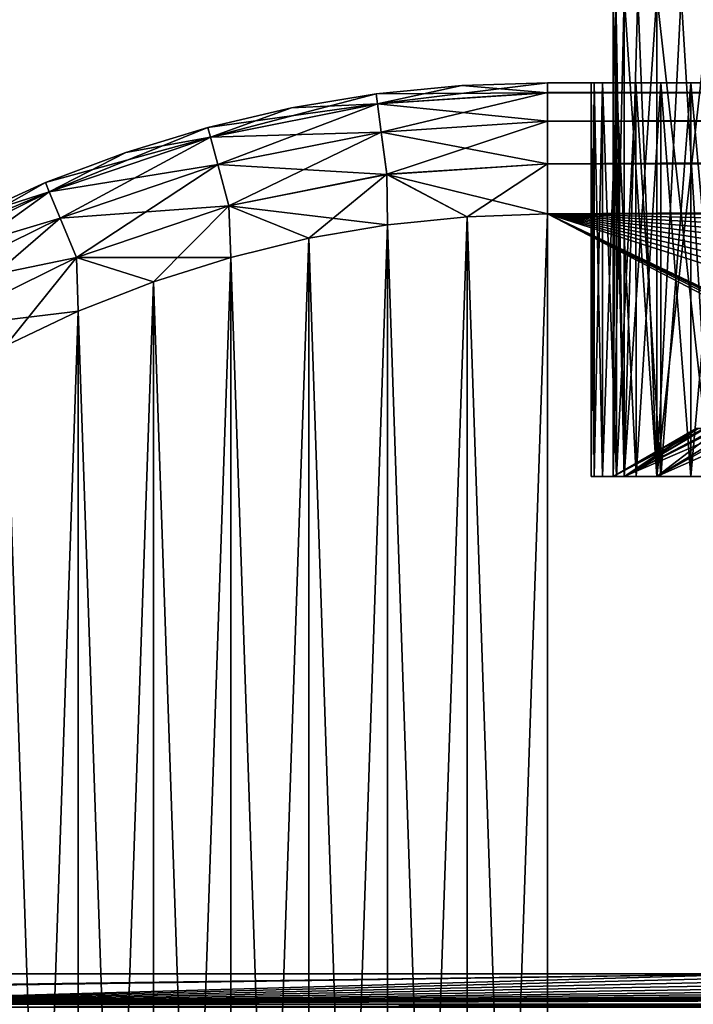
# Model space of a CAD drawing. Header units: metres. Extents: x -104 to 104, y -111 to 38.
# Tile 447 of 656: x -94.53 to -86.83, y 10.47 to 21.72. Entities that reach past the tile are written whole.
import ezdxf

# ---------------------------------------------------------------- set-up
doc = ezdxf.new("R2010")
doc.units = ezdxf.units.M
doc.layers.add('solid_509367_AD153', color=7, linetype='CONTINUOUS')

msp = doc.modelspace()

# ---------------------------------------------------------------- linework, layer by layer
at = {"layer": 'solid_509367_AD153'}
for points in [[(-87.624344, 16.5, 1.676726), (-87.718544, 22, 0.840714), (-87.75, 22)], [(-87.75, 16.5), (-87.624344, 16.5, 1.676726), (-87.75, 22)], [(-87.718544, 22, -0.840714), (-87.75, 16.5), (-87.75, 22)], [(-87.624344, 22, -1.676726), (-87.75, 16.5), (-87.718544, 22, -0.840714)], [(-87.624344, 16.5, -1.676726), (-87.75, 16.5), (-87.624344, 22, -1.676726)], [(-87.624344, 16.5, 1.676726), (-87.624344, 22, 1.676726), (-87.718544, 22, 0.840714)], [(-87.250191, 16.5, 3.315996), (-87.467941, 22, 2.503361), (-87.624344, 22, 1.676726)], [(-87.624344, 16.5, 1.676726), (-87.250191, 16.5, 3.315996), (-87.624344, 22, 1.676726)], [(-87.624344, 16.5, -1.676726), (-87.624344, 22, -1.676726), (-87.467941, 22, -2.503361)], [(-87.624344, 16.5, -1.676726), (-87.467941, 22, -2.503361), (-87.250191, 22, -3.315996)], [(-87.250191, 16.5, -3.315996), (-87.624344, 16.5, -1.676726), (-87.250191, 22, -3.315996)], [(-87.250191, 16.5, 3.315996), (-87.250191, 22, 3.315996), (-87.467941, 22, 2.503361)], [(-86.635902, 16.5, 4.881192), (-86.972328, 22, 4.110086), (-87.250191, 22, 3.315996)], [(-87.250191, 16.5, 3.315996), (-86.635902, 16.5, 4.881192), (-87.250191, 22, 3.315996)], [(-87.250191, 16.5, -3.315996), (-87.250191, 22, -3.315996), (-86.972328, 22, -4.110086)], [(-87.250191, 16.5, -3.315996), (-86.972328, 22, -4.110086), (-86.635902, 22, -4.881192)], [(-86.635902, 16.5, -4.881192), (-87.250191, 16.5, -3.315996), (-86.635902, 22, -4.881192)], [(-86.635902, 16.5, 4.881192), (-86.635902, 22, 4.881192), (-86.972328, 22, 4.110086)], [(-89.481049, 20.967884, 17.5), (-89.481049, 20.967884, -17.5), (-90.457893, 20.871674, -17.5)], [(-90.443047, 20.758915, -18.072937), (-90.457893, 20.871674, -17.5), (-89.481049, 20.967884, -17.5)], [(-90.457893, 20.871674, 17.5), (-89.481049, 20.967884, 17.5), (-90.457893, 20.871674, -17.5)], [(-88.5, 20.885818, 18.074024), (-89.481049, 20.967884, 17.5), (-90.457893, 20.871674, 17.5)], [(-90.443047, 20.758915, -18.072937), (-89.481049, 20.967884, -17.5), (-88.5, 21, -17.5)], [(-90.443047, 20.758915, -18.072937), (-88.5, 21, -17.5), (-88.5, 20.886271, -18.072937)], [(-88.5, 21, 17.5), (-88.5, 21, -17.5), (-89.481049, 20.967884, -17.5)], [(-89.481049, 20.967884, 17.5), (-88.5, 21, 17.5), (-89.481049, 20.967884, -17.5)], [(-88.5, 20.885818, 18.074024), (-88.5, 21, 17.5), (-89.481049, 20.967884, 17.5)], [(-88, 21), (-88.5, 21, -17.5), (-88.5, 21, 17.5)], [(76.5, 21, -11.5), (88.5, 21, -17.5), (-88.5, 21, -17.5)], [(88.5, 20.886271, -18.072937), (-88.5, 21, -17.5), (88.5, 21, -17.5)], [(65, 21), (-88.5, 21, -17.5), (0, 21, 17.5)], [(-72.297272, 21, -10.703959), (0, 21, 17.5), (-88.5, 21, -17.5)], [(75.632744, 21, -11.466357), (76.5, 21, -11.5), (-88.5, 21, -17.5)], [(74.779747, 21, -11.370247), (75.632744, 21, -11.466357), (-88.5, 21, -17.5)], [(73.94101, 21, -11.211671), (74.779747, 21, -11.370247), (-88.5, 21, -17.5)], [(73.112015, 21, -10.989048), (73.94101, 21, -11.211671), (-88.5, 21, -17.5)], [(72.297272, 21, -10.703959), (73.112015, 21, -10.989048), (-88.5, 21, -17.5)], [(71.510338, 21, -10.361142), (72.297272, 21, -10.703959), (-88.5, 21, -17.5)], [(70.751663, 21, -9.959632), (71.510338, 21, -10.361142), (-88.5, 21, -17.5)], [(70.02079, 21, -9.500394), (70.751663, 21, -9.959632), (-88.5, 21, -17.5)], [(69.329865, 21, -8.991062), (70.02079, 21, -9.500394), (-88.5, 21, -17.5)], [(68.679558, 21, -8.430799), (69.329865, 21, -8.991062), (-88.5, 21, -17.5)], [(68.069199, 21, -7.82044), (68.679558, 21, -8.430799), (-88.5, 21, -17.5)], [(67.508942, 21, -7.170133), (68.069199, 21, -7.82044), (-88.5, 21, -17.5)], [(66.999603, 21, -6.479209), (67.508942, 21, -7.170133), (-88.5, 21, -17.5)], [(66.540367, 21, -5.748336), (66.999603, 21, -6.479209), (-88.5, 21, -17.5)], [(66.138855, 21, -4.989663), (66.540367, 21, -5.748336), (-88.5, 21, -17.5)], [(65.796043, 21, -4.202725), (66.138855, 21, -4.989663), (-88.5, 21, -17.5)], [(65.510948, 21, -3.387987), (65.796043, 21, -4.202725), (-88.5, 21, -17.5)], [(65.28833, 21, -2.558991), (65.510948, 21, -3.387987), (-88.5, 21, -17.5)], [(65.129219, 21, -1.715499), (65.28833, 21, -2.558991), (-88.5, 21, -17.5)], [(65.03257, 21, -0.857749), (65.129219, 21, -1.715499), (-88.5, 21, -17.5)], [(65, 21), (65.03257, 21, -0.857749), (-88.5, 21, -17.5)], [(-77.367256, 21, -11.466357), (-76.5, 21, -11.5), (-88.5, 21, -17.5)], [(-75.632744, 21, -11.466357), (-88.5, 21, -17.5), (-76.5, 21, -11.5)], [(-78.220253, 21, -11.370247), (-77.367256, 21, -11.466357), (-88.5, 21, -17.5)], [(-79.05899, 21, -11.211671), (-78.220253, 21, -11.370247), (-88.5, 21, -17.5)], [(-79.887985, 21, -10.989048), (-79.05899, 21, -11.211671), (-88.5, 21, -17.5)], [(-80.702728, 21, -10.703959), (-79.887985, 21, -10.989048), (-88.5, 21, -17.5)], [(-81.489662, 21, -10.361142), (-80.702728, 21, -10.703959), (-88.5, 21, -17.5)], [(-82.248337, 21, -9.959632), (-81.489662, 21, -10.361142), (-88.5, 21, -17.5)], [(-82.97921, 21, -9.500394), (-82.248337, 21, -9.959632), (-88.5, 21, -17.5)], [(-83.670135, 21, -8.991062), (-82.97921, 21, -9.500394), (-88.5, 21, -17.5)], [(-84.320442, 21, -8.430799), (-83.670135, 21, -8.991062), (-88.5, 21, -17.5)], [(-84.930801, 21, -7.82044), (-84.320442, 21, -8.430799), (-88.5, 21, -17.5)], [(-85.491058, 21, -7.170133), (-84.930801, 21, -7.82044), (-88.5, 21, -17.5)], [(-86.000397, 21, -6.479209), (-85.491058, 21, -7.170133), (-88.5, 21, -17.5)], [(-86.459633, 21, -5.748336), (-86.000397, 21, -6.479209), (-88.5, 21, -17.5)], [(-86.861145, 21, -4.989663), (-86.459633, 21, -5.748336), (-88.5, 21, -17.5)], [(-87.203957, 21, -4.202725), (-86.861145, 21, -4.989663), (-88.5, 21, -17.5)], [(-87.489052, 21, -3.387987), (-87.203957, 21, -4.202725), (-88.5, 21, -17.5)], [(-87.71167, 21, -2.558991), (-87.489052, 21, -3.387987), (-88.5, 21, -17.5)], [(-87.870781, 21, -1.715499), (-87.71167, 21, -2.558991), (-88.5, 21, -17.5)], [(-87.96743, 21, -0.857749), (-87.870781, 21, -1.715499), (-88.5, 21, -17.5)], [(-88, 21), (-87.96743, 21, -0.857749), (-88.5, 21, -17.5)], [(-73.112015, 21, -10.989048), (-72.297272, 21, -10.703959), (-88.5, 21, -17.5)], [(-73.94101, 21, -11.211671), (-73.112015, 21, -10.989048), (-88.5, 21, -17.5)], [(-74.779747, 21, -11.370247), (-73.94101, 21, -11.211671), (-88.5, 21, -17.5)], [(-75.632744, 21, -11.466357), (-74.779747, 21, -11.370247), (-88.5, 21, -17.5)], [(-88.5, 20.886271, -18.072937), (-88.5, 21, -17.5), (88.5, 20.886271, -18.072937)], [(-77.367256, 21, 11.466357), (-88.5, 21, 17.5), (0, 21, 17.5)], [(-88.5, 20.885818, 18.074024), (0, 21, 17.5), (-88.5, 21, 17.5)], [(-87.96743, 21, 0.857749), (-88, 21), (-88.5, 21, 17.5)], [(-87.870781, 21, 1.715499), (-87.96743, 21, 0.857749), (-88.5, 21, 17.5)], [(-87.71167, 21, 2.558991), (-87.870781, 21, 1.715499), (-88.5, 21, 17.5)], [(-87.489052, 21, 3.387987), (-87.71167, 21, 2.558991), (-88.5, 21, 17.5)], [(-87.203957, 21, 4.202725), (-87.489052, 21, 3.387987), (-88.5, 21, 17.5)], [(-86.861145, 21, 4.989663), (-87.203957, 21, 4.202725), (-88.5, 21, 17.5)], [(-86.459633, 21, 5.748336), (-86.861145, 21, 4.989663), (-88.5, 21, 17.5)], [(-86.000397, 21, 6.479209), (-86.459633, 21, 5.748336), (-88.5, 21, 17.5)], [(-85.491058, 21, 7.170133), (-86.000397, 21, 6.479209), (-88.5, 21, 17.5)], [(-84.930801, 21, 7.82044), (-85.491058, 21, 7.170133), (-88.5, 21, 17.5)], [(-84.320442, 21, 8.430799), (-84.930801, 21, 7.82044), (-88.5, 21, 17.5)], [(-83.670135, 21, 8.991062), (-84.320442, 21, 8.430799), (-88.5, 21, 17.5)], [(-82.97921, 21, 9.500394), (-83.670135, 21, 8.991062), (-88.5, 21, 17.5)], [(-82.248337, 21, 9.959632), (-82.97921, 21, 9.500394), (-88.5, 21, 17.5)], [(-81.489662, 21, 10.361142), (-82.248337, 21, 9.959632), (-88.5, 21, 17.5)], [(-80.702728, 21, 10.703959), (-81.489662, 21, 10.361142), (-88.5, 21, 17.5)], [(-79.887985, 21, 10.989048), (-80.702728, 21, 10.703959), (-88.5, 21, 17.5)], [(-79.05899, 21, 11.211671), (-79.887985, 21, 10.989048), (-88.5, 21, 17.5)], [(-78.220253, 21, 11.370247), (-79.05899, 21, 11.211671), (-88.5, 21, 17.5)], [(-77.367256, 21, 11.466357), (-78.220253, 21, 11.370247), (-88.5, 21, 17.5)], [(-1.261935, 20.992937, 17.645395), (0, 21, 17.5), (-88.5, 20.885818, 18.074024)], [(-2.487947, 20.972464, 17.786097), (-1.261935, 20.992937, 17.645395), (-88.5, 20.885818, 18.074024)], [(-2.593163, 20.970081, 17.798098), (-2.487947, 20.972464, 17.786097), (-88.5, 20.885818, 18.074024)], [(-3.683652, 20.939476, 17.921791), (-2.593163, 20.970081, 17.798098), (-88.5, 20.885818, 18.074024)], [(-5.184507, 20.879509, 18.089027), (-3.683652, 20.939476, 17.921791), (-88.5, 20.885818, 18.074024)], [(-87.9673, 16.5, -0.861951), (-87.96743, 21, -0.857749), (-88, 21)], [(-87.999084, 16.5), (-88, 21), (-87.96743, 21, 0.857749)], [(-87.9673, 16.5, -0.861951), (-88, 21), (-87.999084, 16.5)], [(-87.999084, 16.5), (-87.96743, 21, 0.857749), (-87.9673, 16.5, 0.861951)], [(-87.871719, 16.5, -1.711823), (-87.870781, 21, -1.715499), (-87.96743, 21, -0.857749)], [(-87.871719, 16.5, -1.711823), (-87.96743, 21, -0.857749), (-87.9673, 16.5, -0.861951)], [(-87.9673, 16.5, 0.861951), (-87.96743, 21, 0.857749), (-87.870781, 21, 1.715499)], [(-87.9673, 16.5, 0.861951), (-87.870781, 21, 1.715499), (-87.871719, 16.5, 1.711823)], [(-87.711029, 16.5, -2.557868), (-87.870781, 21, -1.715499), (-87.871719, 16.5, -1.711823)], [(-87.871719, 16.5, 1.711823), (-87.870781, 21, 1.715499), (-87.71167, 21, 2.558991)], [(-87.871719, 16.5, 1.711823), (-87.71167, 21, 2.558991), (-87.711029, 16.5, 2.557868)], [(-87.711029, 16.5, -2.557868), (-87.71167, 21, -2.558991), (-87.870781, 21, -1.715499)], [(-87.487831, 16.5, -3.391912), (-87.489052, 21, -3.387987), (-87.71167, 21, -2.558991)], [(-87.487831, 16.5, -3.391912), (-87.71167, 21, -2.558991), (-87.711029, 16.5, -2.557868)], [(-87.711029, 16.5, 2.557868), (-87.71167, 21, 2.558991), (-87.489052, 21, 3.387987)], [(-87.711029, 16.5, 2.557868), (-87.489052, 21, 3.387987), (-87.487831, 16.5, 3.391912)], [(-87.205421, 16.5, -4.200379), (-87.203957, 21, -4.202725), (-87.489052, 21, -3.387987)], [(-87.205421, 16.5, -4.200379), (-87.489052, 21, -3.387987), (-87.487831, 16.5, -3.391912)], [(-87.487831, 16.5, 3.391912), (-87.489052, 21, 3.387987), (-87.203957, 21, 4.202725)], [(-87.487831, 16.5, 3.391912), (-87.203957, 21, 4.202725), (-87.205421, 16.5, 4.200379)], [(-86.861221, 16.5, -4.987721), (-87.203957, 21, -4.202725), (-87.205421, 16.5, -4.200379)], [(-87.205421, 16.5, 4.200379), (-87.203957, 21, 4.202725), (-86.861145, 21, 4.989663)], [(-87.205421, 16.5, 4.200379), (-86.861145, 21, 4.989663), (-86.861221, 16.5, 4.987721)], [(-86.861221, 16.5, -4.987721), (-86.861145, 21, -4.989663), (-87.203957, 21, -4.202725)], [(-86.457657, 16.5, -5.751382), (-86.861145, 21, -4.989663), (-86.861221, 16.5, -4.987721)], [(-86.861221, 16.5, 4.987721), (-86.861145, 21, 4.989663), (-86.459633, 21, 5.748336)], [(-86.861221, 16.5, 4.987721), (-86.459633, 21, 5.748336), (-86.457657, 16.5, 5.751382)], [(-86.457657, 16.5, -5.751382), (-86.459633, 21, -5.748336), (-86.861145, 21, -4.989663)], [(-92.352852, 20.379032, -18.072937), (-91.426353, 20.711779, -17.5), (-90.457893, 20.871674, -17.5)], [(-92.352852, 20.379032, -18.072937), (-90.457893, 20.871674, -17.5), (-90.443047, 20.758915, -18.072937)], [(-90.457893, 20.871674, 17.5), (-90.457893, 20.871674, -17.5), (-91.426353, 20.711779, -17.5)], [(-91.426353, 20.711779, 17.5), (-90.457893, 20.871674, 17.5), (-91.426353, 20.711779, -17.5)], [(-90.442986, 20.758469, 18.074024), (-90.457893, 20.871674, 17.5), (-91.426353, 20.711779, 17.5)], [(-88.5, 20.885818, 18.074024), (-90.457893, 20.871674, 17.5), (-90.442986, 20.758469, 18.074024)], [(-90.443047, 20.758915, -18.072937), (-88.5, 20.886271, -18.072937), (-90.400604, 20.436504, -18.560244)], [(-88.5, 20.885818, 18.074024), (-90.442986, 20.758469, 18.074024), (-88.5, 20.560244, 18.561077)], [(-88.5, 20.886271, -18.072937), (-88.5, 20.561077, -18.560244), (-90.400604, 20.436504, -18.560244)], [(-88.5, 20.886271, -18.072937), (88.5, 20.886271, -18.072937), (88.5, 20.561077, -18.560244)], [(-88.5, 20.886271, -18.072937), (88.5, 20.561077, -18.560244), (-88.5, 20.561077, -18.560244)], [(-5.184507, 20.879509, 18.089027), (-88.5, 20.885818, 18.074024), (-88.5, 20.560244, 18.561077)], [(-5.46112, 20.866152, 18.119375), (-5.184507, 20.879509, 18.089027), (-88.5, 20.560244, 18.561077)], [(-7.147728, 20.768816, 18.300068), (-5.46112, 20.866152, 18.119375), (-88.5, 20.560244, 18.561077)], [(-90.442986, 20.758469, 18.074024), (-91.426353, 20.711779, 17.5), (-92.382286, 20.488888, 17.5)], [(-90.442986, 20.758469, 18.074024), (-92.382286, 20.488888, 17.5), (-92.35273, 20.378597, 18.074024)], [(-91.426353, 20.711779, 17.5), (-91.426353, 20.711779, -17.5), (-92.382286, 20.488888, -17.5)], [(-92.352852, 20.379032, -18.072937), (-92.382286, 20.488888, -17.5), (-91.426353, 20.711779, -17.5)], [(-92.382286, 20.488888, 17.5), (-91.426353, 20.711779, 17.5), (-92.382286, 20.488888, -17.5)], [(-92.352852, 20.379032, -18.072937), (-90.443047, 20.758915, -18.072937), (-92.268684, 20.06492, -18.560244)], [(-90.442986, 20.758469, 18.074024), (-92.35273, 20.378597, 18.074024), (-90.40049, 20.435678, 18.561077)], [(-90.443047, 20.758915, -18.072937), (-90.400604, 20.436504, -18.560244), (-92.268684, 20.06492, -18.560244)], [(-90.442986, 20.758469, 18.074024), (-90.40049, 20.435678, 18.561077), (-88.5, 20.560244, 18.561077)], [(-7.743132, 20.727737, 18.361778), (-7.147728, 20.768816, 18.300068), (-88.5, 20.560244, 18.561077)], [(-8.680728, 20.655706, 18.456213), (-7.743132, 20.727737, 18.361778), (-88.5, 20.560244, 18.561077)], [(-10.044513, 20.53417, 18.586504), (-8.680728, 20.655706, 18.456213), (-88.5, 20.560244, 18.561077)], [(-94.196732, 19.75312, -18.072937), (-93.321594, 20.203953, -17.5), (-92.382286, 20.488888, -17.5)], [(-94.196732, 19.75312, -18.072937), (-92.382286, 20.488888, -17.5), (-92.352852, 20.379032, -18.072937)], [(-92.382286, 20.488888, 17.5), (-92.382286, 20.488888, -17.5), (-93.321594, 20.203953, -17.5)], [(-93.321594, 20.203953, 17.5), (-92.382286, 20.488888, 17.5), (-93.321594, 20.203953, -17.5)], [(-92.35273, 20.378597, 18.074024), (-92.382286, 20.488888, 17.5), (-93.321594, 20.203953, 17.5)], [(-90.400604, 20.436504, -18.560244), (-88.5, 20.561077, -18.560244), (-90.337029, 19.953619, -18.885818)], [(-88.5, 20.560244, 18.561077), (-90.40049, 20.435678, 18.561077), (-88.5, 20.072937, 18.886271)], [(-88.5, 20.561077, -18.560244), (-88.5, 20.074024, -18.885818), (-90.337029, 19.953619, -18.885818)], [(-88.5, 20.561077, -18.560244), (88.5, 20.561077, -18.560244), (88.5, 20.074024, -18.885818)], [(-88.5, 20.561077, -18.560244), (88.5, 20.074024, -18.885818), (-88.5, 20.074024, -18.885818)], [(-10.044513, 20.53417, 18.586504), (-88.5, 20.560244, 18.561077), (-88.5, 20.072937, 18.886271)], [(-10.220978, 20.516947, 18.602642), (-10.044513, 20.53417, 18.586504), (-88.5, 20.072937, 18.886271)], [(-11.270897, 20.406933, 18.694769), (-10.220978, 20.516947, 18.602642), (-88.5, 20.072937, 18.886271)], [(-92.35273, 20.378597, 18.074024), (-93.321594, 20.203953, 17.5), (-94.24025, 19.858194, 17.5)], [(-92.35273, 20.378597, 18.074024), (-94.24025, 19.858194, 17.5), (-94.196556, 19.752705, 18.074024)], [(-94.196732, 19.75312, -18.072937), (-92.352852, 20.379032, -18.072937), (-94.072281, 19.452681, -18.560244)], [(-92.35273, 20.378597, 18.074024), (-94.196556, 19.752705, 18.074024), (-92.268471, 20.064116, 18.561077)], [(-92.352852, 20.379032, -18.072937), (-92.268684, 20.06492, -18.560244), (-94.072281, 19.452681, -18.560244)], [(-92.35273, 20.378597, 18.074024), (-92.268471, 20.064116, 18.561077), (-90.40049, 20.435678, 18.561077)], [(-92.268684, 20.06492, -18.560244), (-90.400604, 20.436504, -18.560244), (-92.142624, 19.594465, -18.885818)], [(-90.40049, 20.435678, 18.561077), (-92.268471, 20.064116, 18.561077), (-90.336884, 19.952541, 18.886271)], [(-90.400604, 20.436504, -18.560244), (-90.337029, 19.953619, -18.885818), (-92.142624, 19.594465, -18.885818)], [(-90.40049, 20.435678, 18.561077), (-90.336884, 19.952541, 18.886271), (-88.5, 20.072937, 18.886271)], [(-12.421698, 20.27095, 18.786715), (-11.270897, 20.406933, 18.694769), (-88.5, 20.072937, 18.886271)], [(-12.62706, 20.244888, 18.801975), (-12.421698, 20.27095, 18.786715), (-88.5, 20.072937, 18.886271)], [(-93.321594, 20.203953, 17.5), (-93.321594, 20.203953, -17.5), (-94.24025, 19.858194, -17.5)], [(-94.196732, 19.75312, -18.072937), (-94.24025, 19.858194, -17.5), (-93.321594, 20.203953, -17.5)], [(-94.24025, 19.858194, 17.5), (-93.321594, 20.203953, 17.5), (-94.24025, 19.858194, -17.5)], [(-13.549125, 20.120897, 18.865461), (-12.62706, 20.244888, 18.801975), (-88.5, 20.072937, 18.886271)], [(-94.196556, 19.752705, 18.074024), (-94.07196, 19.451912, 18.561077), (-92.268471, 20.064116, 18.561077)], [(-94.072281, 19.452681, -18.560244), (-92.268684, 20.06492, -18.560244), (-93.885895, 19.002705, -18.885818)], [(-92.268471, 20.064116, 18.561077), (-94.07196, 19.451912, 18.561077), (-92.142342, 19.593412, 18.886271)], [(-92.268684, 20.06492, -18.560244), (-92.142624, 19.594465, -18.885818), (-93.885895, 19.002705, -18.885818)], [(-92.268471, 20.064116, 18.561077), (-92.142342, 19.593412, 18.886271), (-90.336884, 19.952541, 18.886271)], [(-90.337029, 19.953619, -18.885818), (-88.5, 20.074024, -18.885818), (-89.41909, 19.468884, -19)], [(-88.5, 20.072937, 18.886271), (-90.336884, 19.952541, 18.886271), (-88.5, 19.5, 19)], [(-88.5, 20.074024, -18.885818), (-88.5, 19.5, -19), (-89.41909, 19.468884, -19)], [(-14.688318, 19.950813, 18.930653), (-13.549125, 20.120897, 18.865461), (-88.5, 20.072937, 18.886271)], [(-88.5, 20.074024, -18.885818), (88.5, 19.5, -19), (-88.5, 19.5, -19)], [(-88.5, 20.074024, -18.885818), (88.5, 20.074024, -18.885818), (88.5, 19.5, -19)], [(-14.688318, 19.950813, 18.930653), (-88.5, 20.072937, 18.886271), (-88.5, 19.5, 19)], [(-92.142624, 19.594465, -18.885818), (-90.337029, 19.953619, -18.885818), (-91.226624, 19.221842, -19)], [(-90.336884, 19.952541, 18.886271), (-92.142342, 19.593412, 18.886271), (-90.327965, 19.376163, 19)], [(-90.337029, 19.953619, -18.885818), (-90.327965, 19.376163, -19), (-91.226624, 19.221842, -19)], [(-90.337029, 19.953619, -18.885818), (-89.41909, 19.468884, -19), (-90.327965, 19.376163, -19)], [(-90.336884, 19.952541, 18.886271), (-90.327965, 19.376163, 19), (-89.41909, 19.468884, 19)], [(-90.336884, 19.952541, 18.886271), (-89.41909, 19.468884, 19), (-88.5, 19.5, 19)], [(-14.947223, 19.909328, 18.943069), (-14.688318, 19.950813, 18.930653), (-88.5, 19.5, 19)], [(-95.943138, 18.891888, -18.072937), (-95.134331, 19.453091, -17.5), (-94.24025, 19.858194, -17.5)], [(-95.943138, 18.891888, -18.072937), (-94.24025, 19.858194, -17.5), (-94.196732, 19.75312, -18.072937)], [(-94.24025, 19.858194, 17.5), (-94.24025, 19.858194, -17.5), (-95.134331, 19.453091, -17.5)], [(-95.134331, 19.453091, 17.5), (-94.24025, 19.858194, 17.5), (-95.134331, 19.453091, -17.5)], [(-94.196556, 19.752705, 18.074024), (-94.24025, 19.858194, 17.5), (-95.134331, 19.453091, 17.5)], [(-15.888826, 19.749252, 18.979147), (-14.947223, 19.909328, 18.943069), (-88.5, 19.5, 19)], [(-94.196556, 19.752705, 18.074024), (-95.134331, 19.453091, 17.5), (-96, 18.990381, 17.5)], [(-94.196556, 19.752705, 18.074024), (-96, 18.990381, 17.5), (-95.942909, 18.891499, 18.074024)], [(-95.943138, 18.891888, -18.072937), (-94.196732, 19.75312, -18.072937), (-95.78054, 18.610262, -18.560244)], [(-94.196556, 19.752705, 18.074024), (-95.942909, 18.891499, 18.074024), (-94.07196, 19.451912, 18.561077)], [(-94.196732, 19.75312, -18.072937), (-94.072281, 19.452681, -18.560244), (-95.78054, 18.610262, -18.560244)], [(-15.888826, 19.749252, 18.979147), (-88.5, 19.5, 19), (-17.197384, 19.5, 19)], [(-94.07196, 19.451912, 18.561077), (-93.885483, 19.001698, 18.886271), (-92.142342, 19.593412, 18.886271)], [(-93.885895, 19.002705, -18.885818), (-92.142624, 19.594465, -18.885818), (-93.004074, 18.725447, -19)], [(-92.142342, 19.593412, 18.886271), (-93.885483, 19.001698, 18.886271), (-92.119797, 19.004625, 19)], [(-92.142624, 19.594465, -18.885818), (-92.119797, 19.004625, -19), (-93.004074, 18.725447, -19)], [(-92.142624, 19.594465, -18.885818), (-91.226624, 19.221842, -19), (-92.119797, 19.004625, -19)], [(-92.142342, 19.593412, 18.886271), (-92.119797, 19.004625, 19), (-91.226624, 19.221842, 19)], [(-92.142342, 19.593412, 18.886271), (-91.226624, 19.221842, 19), (-90.327965, 19.376163, 19)], [(-90.327873, -7.376182, -19), (-90.327965, 19.376163, -19), (-89.41909, 19.468884, -19)], [(-89.41909, 19.468884, 19), (-90.327965, 19.376163, 19), (-89.419037, -7.468893, 19)], [(-89.419037, -7.468893, -19), (-90.327873, -7.376182, -19), (-89.41909, 19.468884, -19)], [(-89.419037, -7.468893, -19), (-89.41909, 19.468884, -19), (-88.5, 19.5, -19)], [(-88.5, 19.5, 19), (-89.41909, 19.468884, 19), (-88.5, -7.5, 19)], [(-89.41909, 19.468884, 19), (-89.419037, -7.468893, 19), (-88.5, -7.5, 19)], [(-88.5, -7.5, -19), (-89.419037, -7.468893, -19), (-88.5, 19.5, -19)], [(-88.5, -7.5, -19), (-88.5, 19.5, -19), (88.5, 19.5, -19)], [(-36.57795, -7.5, -19), (-88.5, -7.5, -19), (88.5, 19.5, -19)], [(-88.5, 19.5, 19), (-18.989748, 17.759779, 19), (-17.197384, 19.5, 19)], [(-88.5, 19.5, 19), (-20.601435, 15.860655, 19), (-18.989748, 17.759779, 19)], [(-88.5, 19.5, 19), (-22.036695, 13.796837, 19), (-20.601435, 15.860655, 19)], [(-88.5, 19.5, 19), (-23.262661, 11.611843, 19), (-22.036695, 13.796837, 19)], [(-88.5, 19.5, 19), (-24.274422, 9.313841, 19), (-23.262661, 11.611843, 19)], [(-88.5, 19.5, 19), (-25.057833, 6.933899, 19), (-24.274422, 9.313841, 19)], [(-88.5, 19.5, 19), (-25.610046, 4.486145, 19), (-25.057833, 6.933899, 19)], [(-88.5, 19.5, 19), (-25.922733, 1.996398, 19), (-25.610046, 4.486145, 19)], [(-88.5, 19.5, 19), (-25.994944, -0.508141, 19), (-25.922733, 1.996398, 19)], [(-88.5, 19.5, 19), (-28.25597, -9.176244, 19), (-25.994944, -0.508141, 19)], [(-88.5, 19.5, 19), (-30.260374, -8.449453, 19), (-28.25597, -9.176244, 19)], [(-88.5, 19.5, 19), (-32.333549, -7.923218, 19), (-30.260374, -8.449453, 19)], [(-88.5, 19.5, 19), (-34.437721, -7.607192, 19), (-32.333549, -7.923218, 19)], [(-88.5, 19.5, 19), (-36.57795, -7.5, 19), (-34.437721, -7.607192, 19)], [(-88.5, 19.5, 19), (-88.5, -7.5, 19), (-36.57795, -7.5, 19)], [(-95.942909, 18.891499, 18.074024), (-95.780121, 18.609541, 18.561077), (-94.07196, 19.451912, 18.561077)], [(-95.78054, 18.610262, -18.560244), (-94.072281, 19.452681, -18.560244), (-95.53701, 18.188463, -18.885818)], [(-94.07196, 19.451912, 18.561077), (-95.780121, 18.609541, 18.561077), (-93.885483, 19.001698, 18.886271)], [(-94.072281, 19.452681, -18.560244), (-93.885895, 19.002705, -18.885818), (-95.53701, 18.188463, -18.885818)], [(-91.226509, -7.221865, -19), (-91.226624, 19.221842, -19), (-90.327965, 19.376163, -19)], [(-90.327965, 19.376163, 19), (-91.226624, 19.221842, 19), (-90.327873, -7.376182, 19)], [(-90.327873, -7.376182, -19), (-91.226509, -7.221865, -19), (-90.327965, 19.376163, -19)], [(-90.327965, 19.376163, 19), (-90.327873, -7.376182, 19), (-89.419037, -7.468893, 19)], [(-92.119682, -7.004652, -19), (-92.119797, 19.004625, -19), (-91.226624, 19.221842, -19)], [(-91.226624, 19.221842, 19), (-92.119797, 19.004625, 19), (-91.226509, -7.221865, 19)], [(-91.226509, -7.221865, -19), (-92.119682, -7.004652, -19), (-91.226624, 19.221842, -19)], [(-91.226624, 19.221842, 19), (-91.226509, -7.221865, 19), (-90.327873, -7.376182, 19)], [(-95.780121, 18.609541, 18.561077), (-95.536469, 18.187521, 18.886271), (-93.885483, 19.001698, 18.886271)], [(-95.53701, 18.188463, -18.885818), (-93.885895, 19.002705, -18.885818), (-94.695427, 17.994085, -19)], [(-93.885483, 19.001698, 18.886271), (-95.536469, 18.187521, 18.886271), (-93.86422, 18.388464, 19)], [(-93.885895, 19.002705, -18.885818), (-93.86422, 18.388464, -19), (-94.695427, 17.994085, -19)], [(-93.885895, 19.002705, -18.885818), (-93.004074, 18.725447, -19), (-93.86422, 18.388464, -19)], [(-93.885483, 19.001698, 18.886271), (-93.004074, 18.725447, 19), (-92.119797, 19.004625, 19)], [(-93.885483, 19.001698, 18.886271), (-93.86422, 18.388464, 19), (-93.004074, 18.725447, 19)], [(-93.00399, -6.725472, -19), (-93.004074, 18.725447, -19), (-92.119797, 19.004625, -19)], [(-92.119797, 19.004625, 19), (-93.004074, 18.725447, 19), (-92.119682, -7.004652, 19)], [(-92.119682, -7.004652, -19), (-93.00399, -6.725472, -19), (-92.119797, 19.004625, -19)], [(-92.119797, 19.004625, 19), (-92.119682, -7.004652, 19), (-91.226509, -7.221865, 19)], [(-93.864166, -6.388489, -19), (-93.86422, 18.388464, -19), (-93.004074, 18.725447, -19)], [(-93.004074, 18.725447, 19), (-93.86422, 18.388464, 19), (-93.00399, -6.725472, 19)], [(-93.00399, -6.725472, -19), (-93.864166, -6.388489, -19), (-93.004074, 18.725447, -19)], [(-93.004074, 18.725447, 19), (-93.00399, -6.725472, 19), (-92.119682, -7.004652, 19)], [(-95.536469, 18.187521, 18.886271), (-94.695427, 17.994085, 19), (-93.86422, 18.388464, 19)], [(-94.695381, -5.994109, -19), (-94.695427, 17.994085, -19), (-93.86422, 18.388464, -19)], [(-93.86422, 18.388464, 19), (-94.695427, 17.994085, 19), (-93.864166, -6.388489, 19)], [(-93.864166, -6.388489, -19), (-94.695381, -5.994109, -19), (-93.86422, 18.388464, -19)], [(-93.86422, 18.388464, 19), (-93.864166, -6.388489, 19), (-93.00399, -6.725472, 19)], [(-94.695427, 17.994085, 19), (-94.695381, -5.994109, 19), (-93.864166, -6.388489, 19)], [(-86.713264, 17.048483, 1.333868), (-87.624344, 16.5, 1.676726), (-87.75, 16.5)], [(-86.781502, 17.048483, 0.617006), (-87.75, 16.5), (-86.800003, 17.048483)], [(-87.624344, 16.5, -1.676726), (-86.800003, 17.048483), (-87.75, 16.5)], [(-86.781502, 17.048483, 0.617006), (-86.713264, 17.048483, 1.333868), (-87.75, 16.5)], [(-86.349022, 17.048483, 3.014424), (-87.250191, 16.5, 3.315996), (-87.624344, 16.5, 1.676726)], [(-86.575752, 17.048483, 2.137576), (-86.349022, 17.048483, 3.014424), (-87.624344, 16.5, 1.676726)], [(-86.713264, 17.048483, 1.333868), (-86.575752, 17.048483, 2.137576), (-87.624344, 16.5, 1.676726)], [(-86.777733, 17.048483, -0.67696), (-86.800003, 17.048483), (-87.624344, 16.5, -1.676726)], [(-86.531944, 17.048483, -2.334541), (-87.624344, 16.5, -1.676726), (-87.250191, 16.5, -3.315996)], [(-86.695999, 17.048483, -1.460002), (-86.777733, 17.048483, -0.67696), (-87.624344, 16.5, -1.676726)], [(-86.531944, 17.048483, -2.334541), (-86.695999, 17.048483, -1.460002), (-87.624344, 16.5, -1.676726)], [(-86.010704, 17.048483, 3.954298), (-86.635902, 16.5, 4.881192), (-87.250191, 16.5, 3.315996)], [(-86.349022, 17.048483, 3.014424), (-86.010704, 17.048483, 3.954298), (-87.250191, 16.5, 3.315996)], [(-86.261971, 17.048483, -3.285404), (-87.250191, 16.5, -3.315996), (-86.635902, 16.5, -4.881192)], [(-86.261971, 17.048483, -3.285404), (-86.531944, 17.048483, -2.334541), (-87.250191, 16.5, -3.315996)], [(-87.9673, 16.5, -0.861951), (-87.999084, 16.5), (-87.9673, 16.5, 0.861951)], [(-87.871719, 16.5, -1.711823), (-87.9673, 16.5, -0.861951), (-87.871719, 16.5, 1.711823)], [(-87.9673, 16.5, -0.861951), (-87.9673, 16.5, 0.861951), (-87.871719, 16.5, 1.711823)], [(-87.711029, 16.5, -2.557868), (-87.871719, 16.5, -1.711823), (-87.711029, 16.5, 2.557868)], [(-87.871719, 16.5, -1.711823), (-87.871719, 16.5, 1.711823), (-87.711029, 16.5, 2.557868)], [(-87.487831, 16.5, -3.391912), (-87.711029, 16.5, -2.557868), (-87.487831, 16.5, 3.391912)], [(-87.711029, 16.5, -2.557868), (-87.711029, 16.5, 2.557868), (-87.487831, 16.5, 3.391912)], [(-87.487831, 16.5, -3.391912), (-87.487831, 16.5, 3.391912), (-87.205421, 16.5, 4.200379)], [(-87.205421, 16.5, -4.200379), (-87.487831, 16.5, -3.391912), (-87.205421, 16.5, 4.200379)], [(-86.861221, 16.5, -4.987721), (-87.205421, 16.5, -4.200379), (-86.861221, 16.5, 4.987721)], [(-87.205421, 16.5, -4.200379), (-87.205421, 16.5, 4.200379), (-86.861221, 16.5, 4.987721)], [(-86.457657, 16.5, -5.751382), (-86.861221, 16.5, -4.987721), (-86.457657, 16.5, 5.751382)], [(-86.861221, 16.5, -4.987721), (-86.861221, 16.5, 4.987721), (-86.457657, 16.5, 5.751382)], [(-98.216293, 10.652454, 6.340325), (-98.348656, 10.818481), (-86, 10.818481)], [(-86, 10.818481), (-98.348656, 10.818481), (-98.205658, 10.639205, -6.846274)], [(-98.071495, 10.47339, 13.178531), (-98.216293, 10.652454, 6.340325), (-86, 10.818481)], [(-98.205658, 10.639205, -6.846274), (-98.071495, 10.47339, -13.178531), (-86, 10.818481)], [(-98.071495, 10.47339, 13.178531), (-86, 10.818481), (-85.887772, 10.780373, 1.455325)], [(-98.071495, 10.47339, -13.178531), (-85.887772, 10.780373, -1.455327), (-86, 10.818481)], [(-98.071495, 10.47339, 13.178531), (-85.887772, 10.780373, 1.455325), (-85.555473, 10.743308, 2.87075)], [(-98.071495, 10.47339, -13.178531), (-85.555473, 10.743308, -2.870752), (-85.887772, 10.780373, -1.455327)], [(-98.071495, 10.47339, 13.178531), (-85.555473, 10.743308, 2.87075), (-85.010239, 10.707937, 4.221489)], [(-98.071495, 10.47339, -13.178531), (-85.010239, 10.707937, -4.221493), (-85.555473, 10.743308, -2.870752)], [(-98.071495, 10.47339, 13.178531), (-85.010239, 10.707937, 4.221489), (-84.263023, 10.67509, 5.475904)], [(-98.071495, 10.47339, -13.178531), (-84.263016, 10.67509, -5.475909), (-85.010239, 10.707937, -4.221493)], [(-98.071495, 10.47339, 13.178531), (-84.263023, 10.67509, 5.475904), (-83.332382, 10.645646, 6.600296)], [(-98.071495, 10.47339, -13.178531), (-83.332375, 10.645646, -6.600302), (-84.263016, 10.67509, -5.475909)], [(-98.071495, 10.47339, 13.178531), (-83.332382, 10.645646, 6.600296), (-82.243439, 10.620338, 7.566755)], [(-98.071495, 10.47339, -13.178531), (-82.243431, 10.620338, -7.566761), (-83.332375, 10.645646, -6.600302)], [(-98.071495, 10.47339, 13.178531), (-82.243439, 10.620338, 7.566755), (-81.022224, 10.59971, 8.354503)], [(-98.071495, 10.47339, -13.178531), (-81.022217, 10.59971, -8.354507), (-82.243431, 10.620338, -7.566761)], [(-98.071495, 10.47339, 13.178531), (-81.022224, 10.59971, 8.354503), (-79.689644, 10.584156, 8.94853)], [(-98.071495, 10.47339, -13.178531), (-78.789337, 10.569135, -9.522157), (-81.022217, 10.59971, -8.354507)], [(-78.789055, 10.569137, 9.522105), (-98.071495, 10.47339, 13.178531), (-79.689644, 10.584156, 8.94853)], [(-78.789055, 10.569137, 9.522105), (-77.825615, 10.557696, 9.958957), (-98.071495, 10.47339, 13.178531)], [(-98.071495, 10.47339, -13.178531), (-77.82, 10.557655, -9.960527), (-78.789337, 10.569135, -9.522157)], [(-77.825615, 10.557696, 9.958957), (-76.813522, 10.549942, 10.255089), (-98.071495, 10.47339, 13.178531)], [(-98.071495, 10.47339, -13.178531), (-76.804817, 10.549882, -10.257396), (-77.82, 10.557655, -9.960527)], [(-76.813522, 10.549942, 10.255089), (-75.766975, 10.545978, 10.406508), (-98.071495, 10.47339, 13.178531)], [(-98.071495, 10.47339, -13.178531), (-62.666489, 10.47339, -13.178531), (-76.804817, 10.549882, -10.257396)], [(-73.48246, 10.548132, 10.324211), (-62.666489, 10.47339, 13.178531), (-98.071495, 10.47339, 13.178531)], [(-74.235786, 10.545984, 10.406244), (-73.48246, 10.548132, 10.324211), (-98.071495, 10.47339, 13.178531)], [(-74.997002, 10.545269, 10.433551), (-74.235786, 10.545984, 10.406244), (-98.071495, 10.47339, 13.178531)], [(-75.766975, 10.545978, 10.406508), (-74.997002, 10.545269, 10.433551), (-98.071495, 10.47339, 13.178531)], [(-62.666489, 10.438499, 13.562835), (-98.071495, 10.47339, 13.178531), (-62.666489, 10.47339, 13.178531)], [(-98.066742, 10.438958, 13.559886), (-98.071495, 10.47339, 13.178531), (-62.666489, 10.438499, 13.562835)], [(-98.066734, 10.438925, -13.560106), (-62.666489, 10.47339, -13.178531), (-98.071495, 10.47339, -13.178531)], [(-98.066734, 10.438925, -13.560106), (-62.666489, 10.438499, -13.562838), (-62.666489, 10.47339, -13.178531)]]:
    msp.add_3dface(points, dxfattribs=at)

doc.saveas('drawing.dxf')
